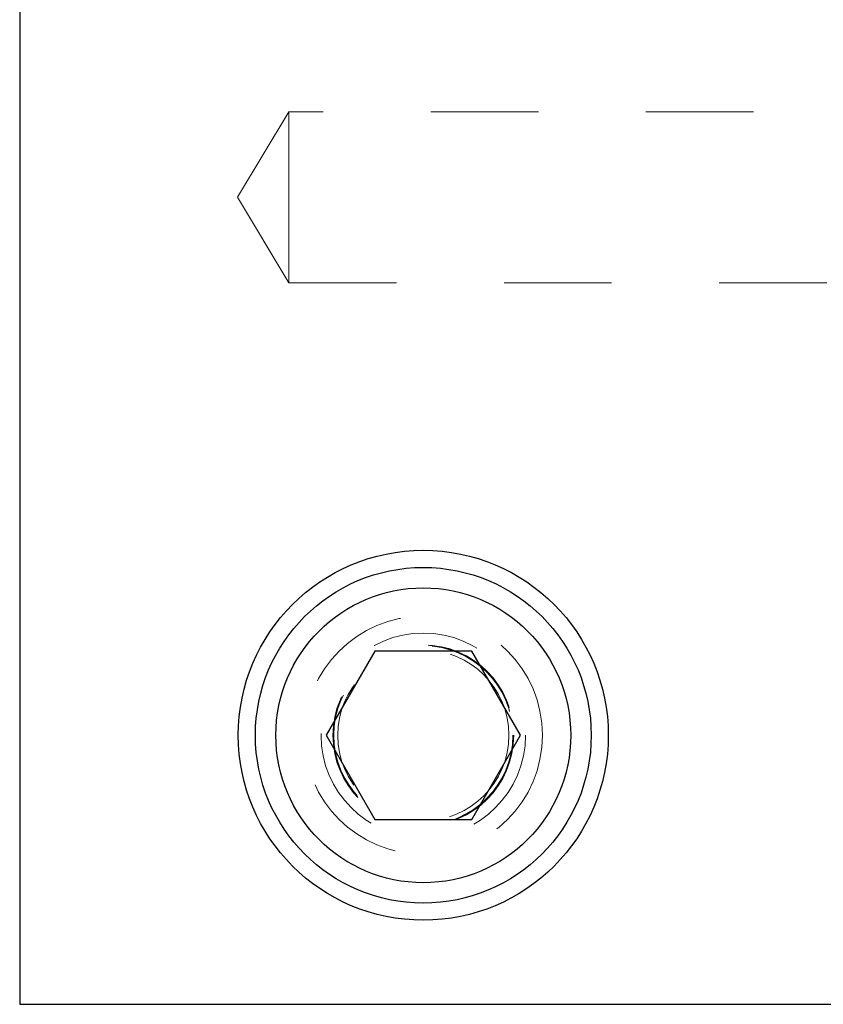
# Model space of a CAD drawing. Header units: inches. Extents: x 1880 to 2363, y -453 to -54.
# Tile 363 of 656: x 2038.982 to 2039.728, y -261.768 to -260.853. Entities that reach past the tile are written whole.
import ezdxf

# ---------------------------------------------------------------- set-up
doc = ezdxf.new("R2010")
doc.units = ezdxf.units.IN
doc.header["$LTSCALE"] = 0.5
doc.header["$MEASUREMENT"] = 0
doc.linetypes.add('HIDDEN', pattern=[0.225, 0.15, -0.075])
doc.layers.add('DSS-M-S', color=53, linetype='Continuous')
doc.layers.add('SVD-M-S', color=8, linetype='Continuous')

msp = doc.modelspace()

# ---------------------------------------------------------------- linework, layer by layer
at = {"layer": 'DSS-M-S', "linetype": 'HIDDEN', "lineweight": 18}
msp.add_circle((2039.35679, -261.51762), 0.0795, dxfattribs=at)
at = {"layer": 'SVD-M-S', "linetype": 'Continuous', "lineweight": 25}
for p, q in [((2038.98179, -260.26762), (2038.98179, -261.76762)), ((2039.31169, -261.4395), (2039.26658, -261.51762)), ((2039.4019, -261.4395), (2039.31169, -261.4395)), ((2039.447, -261.51762), (2039.4019, -261.4395)), ((2039.26658, -261.51762), (2039.31169, -261.59575)), ((2039.4019, -261.59575), (2039.447, -261.51762)), ((2039.31169, -261.59575), (2039.4019, -261.59575)), ((2038.98179, -261.76762), (2040.23179, -261.76762))]:
    msp.add_line(p, q, dxfattribs=at)
at = {"layer": 'SVD-M-S', "linetype": 'HIDDEN', "lineweight": 18}
for p, q in [((2039.23179, -260.93812), (2039.18402, -261.01762)), ((2039.23179, -260.93812), (2039.23179, -261.01762)), ((2039.86369, -260.93812), (2039.23179, -260.93812)), ((2039.18402, -261.01762), (2039.23179, -261.09712)), ((2039.23179, -261.01762), (2039.23179, -261.09712)), ((2039.23179, -261.09712), (2039.86364, -261.09712))]:
    msp.add_line(p, q, dxfattribs=at)
at = {"layer": 'SVD-M-S', "linetype": 'Continuous', "lineweight": 25}
for radius in [0.17188, 0.156, 0.137]:
    msp.add_circle((2039.35679, -261.51762), radius, dxfattribs=at)
at = {"layer": 'SVD-M-S', "linetype": 'HIDDEN', "lineweight": 18}
for radius in [0.11063, 0.095, 0.08397, 0.0837, 0.08318]:
    msp.add_circle((2039.35679, -261.51762), radius, dxfattribs=at)

doc.saveas('drawing.dxf')
